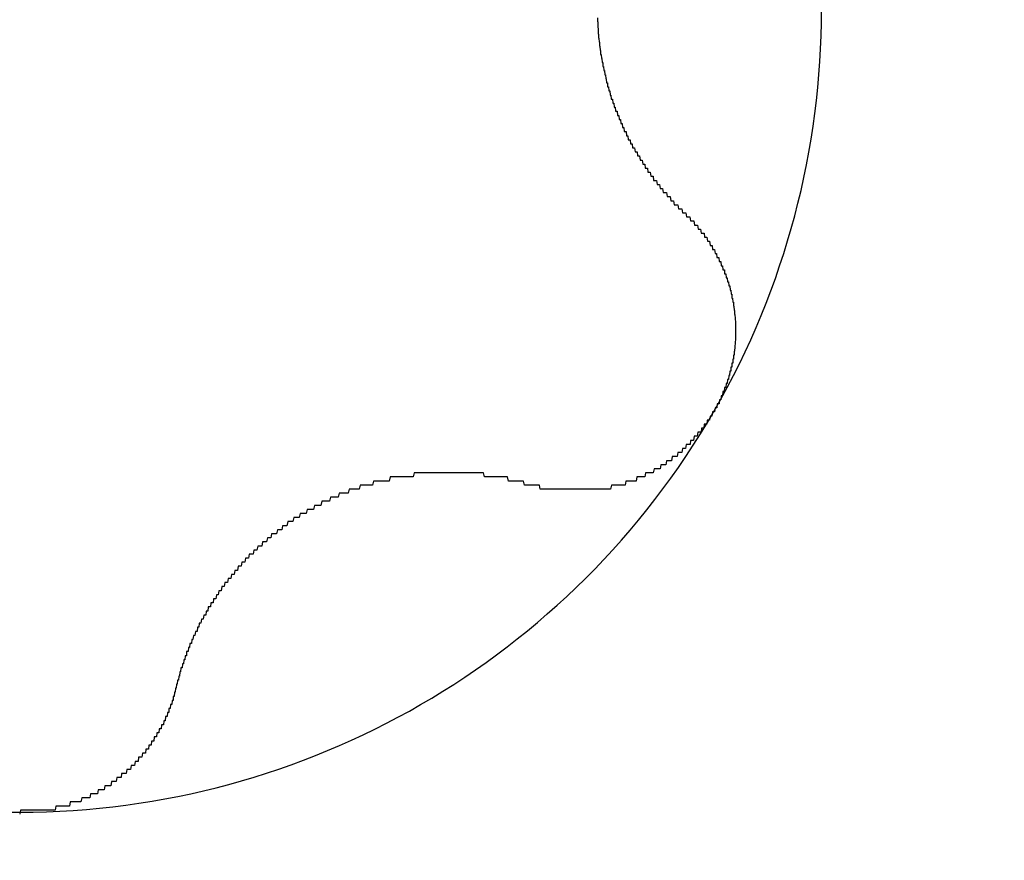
# Model space of a CAD drawing. Extents: x 1107 to 4046, y 937 to 3355.
# Tile 415 of 656: x 2148.48 to 2150.9, y 2733.62 to 2735.69. Entities that reach past the tile are written whole.
import ezdxf

# ---------------------------------------------------------------- set-up
doc = ezdxf.new("R2010")
doc.units = 0
doc.layers.add('KF_VIDA_L___C_REAR', color=7, linetype='CONTINUOUS')

# ---------------------------------------------------------------- blocks, each defined once
blk = doc.blocks.new('KF_VIDA_L___C_REAR')
at = {"layer": 'KF_VIDA_L___C_REAR'}
for points in [[(-37.0769, 1046.48, 0), (-37.0768, 1046.47, 0), (-37.0767, 1046.47, 0), (-37.0766, 1046.47, 0), (-37.0765, 1046.47, 0), (-37.0763, 1046.46, 0), (-37.0762, 1046.46, 0), (-37.076, 1046.46, 0), (-37.0759, 1046.46, 0), (-37.0757, 1046.45, 0), (-37.0755, 1046.45, 0), (-37.0753, 1046.45, 0), (-37.0751, 1046.44, 0), (-37.0749, 1046.44, 0), (-37.0746, 1046.44, 0), (-37.0744, 1046.44, 0), (-37.0741, 1046.43, 0), (-37.0739, 1046.43, 0), (-37.0736, 1046.43, 0), (-37.0733, 1046.43, 0), (-37.0731, 1046.42, 0), (-37.0728, 1046.42, 0), (-37.0724, 1046.42, 0), (-37.0721, 1046.42, 0), (-37.0718, 1046.41, 0), (-37.0715, 1046.41, 0), (-37.0711, 1046.41, 0), (-37.0708, 1046.41, 0), (-37.0704, 1046.4, 0), (-37.07, 1046.4, 0), (-37.0696, 1046.4, 0), (-37.0692, 1046.39, 0), (-37.0688, 1046.39, 0), (-37.0684, 1046.39, 0), (-37.068, 1046.39, 0), (-37.0675, 1046.38, 0), (-37.0671, 1046.38, 0), (-37.0666, 1046.38, 0), (-37.0662, 1046.38, 0), (-37.0657, 1046.37, 0), (-37.0652, 1046.37, 0), (-37.0647, 1046.37, 0), (-37.0642, 1046.37, 0), (-37.0637, 1046.36, 0), (-37.0632, 1046.36, 0), (-37.0626, 1046.36, 0), (-37.0621, 1046.36, 0), (-37.0615, 1046.35, 0), (-37.061, 1046.35, 0), (-37.0604, 1046.35, 0), (-37.0598, 1046.35, 0), (-37.0592, 1046.34, 0), (-37.0586, 1046.34, 0), (-37.058, 1046.34, 0), (-37.0574, 1046.34, 0), (-37.0568, 1046.33, 0), (-37.0561, 1046.33, 0), (-37.0555, 1046.33, 0), (-37.0548, 1046.32, 0), (-37.0541, 1046.32, 0), (-37.0534, 1046.32, 0), (-37.0527, 1046.32, 0), (-37.052, 1046.31, 0), (-37.0513, 1046.31, 0), (-37.0506, 1046.31, 0), (-37.0499, 1046.31, 0), (-37.0491, 1046.3, 0), (-37.0484, 1046.3, 0), (-37.0476, 1046.3, 0), (-37.0469, 1046.3, 0), (-37.0461, 1046.29, 0), (-37.0453, 1046.29, 0), (-37.0445, 1046.29, 0), (-37.0437, 1046.29, 0), (-37.0429, 1046.28, 0), (-37.042, 1046.28, 0), (-37.0412, 1046.28, 0), (-37.0404, 1046.28, 0), (-37.0395, 1046.27, 0), (-37.0386, 1046.27, 0), (-37.0378, 1046.27, 0), (-37.0369, 1046.27, 0), (-37.036, 1046.26, 0), (-37.0351, 1046.26, 0), (-37.0342, 1046.26, 0), (-37.0333, 1046.26, 0), (-37.0323, 1046.25, 0), (-37.0314, 1046.25, 0), (-37.0305, 1046.25, 0), (-37.0295, 1046.25, 0), (-37.0286, 1046.25, 0), (-37.0276, 1046.24, 0), (-37.0266, 1046.24, 0), (-37.0256, 1046.24, 0), (-37.0247, 1046.24, 0), (-37.0237, 1046.23, 0), (-37.0227, 1046.23, 0), (-37.0216, 1046.23, 0), (-37.0206, 1046.23, 0), (-37.0196, 1046.22, 0), (-37.0186, 1046.22, 0), (-37.0175, 1046.22, 0), (-37.0165, 1046.22, 0), (-37.0154, 1046.21, 0), (-37.0144, 1046.21, 0), (-37.0133, 1046.21, 0), (-37.0122, 1046.21, 0), (-37.0111, 1046.2, 0), (-37.01, 1046.2, 0), (-37.0089, 1046.2, 0), (-37.0078, 1046.2, 0), (-37.0067, 1046.2, 0), (-37.0056, 1046.19, 0), (-37.0045, 1046.19, 0), (-37.0034, 1046.19, 0), (-37.0022, 1046.19, 0), (-37.0011, 1046.18, 0), (-36.9999, 1046.18, 0), (-36.9988, 1046.18, 0), (-36.9976, 1046.18, 0), (-36.9965, 1046.18, 0), (-36.9953, 1046.17, 0), (-36.9941, 1046.17, 0), (-36.9929, 1046.17, 0), (-36.9918, 1046.17, 0), (-36.9906, 1046.16, 0), (-36.9894, 1046.16, 0), (-36.9882, 1046.16, 0), (-36.987, 1046.16, 0), (-36.9857, 1046.16, 0), (-36.9845, 1046.15, 0), (-36.9833, 1046.15, 0), (-36.9821, 1046.15, 0), (-36.9808, 1046.15, 0), (-36.9796, 1046.15, 0), (-36.9784, 1046.14, 0), (-36.9771, 1046.14, 0), (-36.9759, 1046.14, 0), (-36.9746, 1046.14, 0), (-36.9734, 1046.14, 0), (-36.9721, 1046.13, 0), (-36.9708, 1046.13, 0), (-36.9696, 1046.13, 0), (-36.9683, 1046.13, 0), (-36.967, 1046.13, 0), (-36.9657, 1046.12, 0), (-36.9645, 1046.12, 0), (-36.9632, 1046.12, 0), (-36.9619, 1046.12, 0), (-36.9606, 1046.12, 0), (-36.9593, 1046.11, 0), (-36.958, 1046.11, 0), (-36.9566, 1046.11, 0), (-36.9553, 1046.11, 0), (-36.954, 1046.11, 0), (-36.9526, 1046.1, 0), (-36.9513, 1046.1, 0), (-36.9499, 1046.1, 0), (-36.9485, 1046.1, 0), (-36.9472, 1046.1, 0), (-36.9458, 1046.09, 0), (-36.9444, 1046.09, 0), (-36.943, 1046.09, 0), (-36.9416, 1046.09, 0), (-36.9402, 1046.09, 0), (-36.9388, 1046.08, 0), (-36.9373, 1046.08, 0), (-36.9359, 1046.08, 0), (-36.9345, 1046.08, 0), (-36.933, 1046.08, 0), (-36.9315, 1046.08, 0), (-36.9301, 1046.07, 0), (-36.9286, 1046.07, 0), (-36.9271, 1046.07, 0), (-36.9256, 1046.07, 0), (-36.9242, 1046.07, 0), (-36.9227, 1046.06, 0), (-36.9211, 1046.06, 0), (-36.9196, 1046.06, 0), (-36.9181, 1046.06, 0), (-36.9166, 1046.06, 0), (-36.915, 1046.05, 0), (-36.9135, 1046.05, 0), (-36.9119, 1046.05, 0), (-36.9104, 1046.05, 0), (-36.9088, 1046.05, 0), (-36.9072, 1046.05, 0), (-36.9057, 1046.04, 0), (-36.9041, 1046.04, 0), (-36.9025, 1046.04, 0), (-36.9009, 1046.04, 0), (-36.8993, 1046.04, 0), (-36.8977, 1046.04, 0), (-36.8961, 1046.03, 0), (-36.8944, 1046.03, 0), (-36.8928, 1046.03, 0), (-36.8912, 1046.03, 0), (-36.8895, 1046.03, 0), (-36.8879, 1046.02, 0), (-36.8862, 1046.02, 0), (-36.8845, 1046.02, 0), (-36.8829, 1046.02, 0), (-36.8812, 1046.02, 0), (-36.8795, 1046.02, 0), (-36.8778, 1046.01, 0), (-36.8761, 1046.01, 0), (-36.8744, 1046.01, 0), (-36.8727, 1046.01, 0), (-36.871, 1046.01, 0), (-36.8693, 1046.01, 0), (-36.8675, 1046, 0), (-36.8658, 1046, 0), (-36.8641, 1046, 0), (-36.8623, 1046, 0), (-36.8606, 1046, 0)], [(-36.8606, 1046, 0), (-36.8591, 1046, 0), (-36.8577, 1045.99, 0), (-36.8563, 1045.99, 0), (-36.8549, 1045.99, 0), (-36.8535, 1045.99, 0), (-36.8521, 1045.99, 0), (-36.8507, 1045.99, 0), (-36.8493, 1045.99, 0), (-36.8479, 1045.98, 0), (-36.8465, 1045.98, 0), (-36.8452, 1045.98, 0), (-36.8438, 1045.98, 0), (-36.8424, 1045.98, 0), (-36.8411, 1045.98, 0), (-36.8398, 1045.98, 0), (-36.8384, 1045.97, 0), (-36.8371, 1045.97, 0), (-36.8358, 1045.97, 0), (-36.8345, 1045.97, 0), (-36.8332, 1045.97, 0), (-36.8319, 1045.97, 0), (-36.8306, 1045.97, 0), (-36.8293, 1045.96, 0), (-36.828, 1045.96, 0), (-36.8268, 1045.96, 0), (-36.8255, 1045.96, 0), (-36.8243, 1045.96, 0), (-36.823, 1045.96, 0), (-36.8218, 1045.95, 0), (-36.8205, 1045.95, 0), (-36.8193, 1045.95, 0), (-36.8181, 1045.95, 0), (-36.8169, 1045.95, 0), (-36.8157, 1045.95, 0), (-36.8145, 1045.95, 0), (-36.8133, 1045.94, 0), (-36.8122, 1045.94, 0), (-36.811, 1045.94, 0), (-36.8098, 1045.94, 0), (-36.8087, 1045.94, 0), (-36.8076, 1045.94, 0), (-36.8064, 1045.93, 0), (-36.8053, 1045.93, 0), (-36.8042, 1045.93, 0), (-36.8031, 1045.93, 0), (-36.802, 1045.93, 0), (-36.8009, 1045.93, 0), (-36.7998, 1045.92, 0), (-36.7987, 1045.92, 0), (-36.7977, 1045.92, 0), (-36.7966, 1045.92, 0), (-36.7956, 1045.92, 0), (-36.7945, 1045.92, 0), (-36.7935, 1045.91, 0), (-36.7925, 1045.91, 0), (-36.7914, 1045.91, 0), (-36.7904, 1045.91, 0), (-36.7894, 1045.91, 0), (-36.7885, 1045.91, 0), (-36.7875, 1045.9, 0), (-36.7865, 1045.9, 0), (-36.7855, 1045.9, 0), (-36.7846, 1045.9, 0), (-36.7836, 1045.9, 0), (-36.7827, 1045.89, 0), (-36.7818, 1045.89, 0), (-36.7809, 1045.89, 0), (-36.78, 1045.89, 0), (-36.7791, 1045.89, 0), (-36.7782, 1045.89, 0), (-36.7773, 1045.88, 0), (-36.7764, 1045.88, 0), (-36.7756, 1045.88, 0), (-36.7747, 1045.88, 0), (-36.7739, 1045.88, 0), (-36.773, 1045.88, 0), (-36.7722, 1045.87, 0), (-36.7714, 1045.87, 0), (-36.7706, 1045.87, 0), (-36.7698, 1045.87, 0), (-36.769, 1045.87, 0), (-36.7682, 1045.86, 0), (-36.7675, 1045.86, 0), (-36.7667, 1045.86, 0), (-36.766, 1045.86, 0), (-36.7652, 1045.86, 0), (-36.7645, 1045.86, 0), (-36.7638, 1045.85, 0), (-36.7631, 1045.85, 0), (-36.7624, 1045.85, 0), (-36.7617, 1045.85, 0), (-36.761, 1045.85, 0), (-36.7603, 1045.84, 0), (-36.7596, 1045.84, 0), (-36.759, 1045.84, 0), (-36.7583, 1045.84, 0), (-36.7577, 1045.84, 0), (-36.757, 1045.83, 0), (-36.7564, 1045.83, 0), (-36.7558, 1045.83, 0), (-36.7552, 1045.83, 0), (-36.7546, 1045.83, 0), (-36.754, 1045.83, 0), (-36.7534, 1045.82, 0), (-36.7528, 1045.82, 0), (-36.7522, 1045.82, 0), (-36.7517, 1045.82, 0), (-36.7511, 1045.82, 0), (-36.7506, 1045.81, 0), (-36.7501, 1045.81, 0), (-36.7496, 1045.81, 0), (-36.7491, 1045.81, 0), (-36.7486, 1045.81, 0), (-36.7481, 1045.8, 0), (-36.7476, 1045.8, 0), (-36.7471, 1045.8, 0), (-36.7467, 1045.8, 0), (-36.7462, 1045.8, 0), (-36.7458, 1045.79, 0), (-36.7453, 1045.79, 0), (-36.7449, 1045.79, 0), (-36.7445, 1045.79, 0), (-36.7441, 1045.79, 0), (-36.7437, 1045.78, 0), (-36.7433, 1045.78, 0), (-36.7429, 1045.78, 0), (-36.7426, 1045.78, 0), (-36.7422, 1045.78, 0), (-36.7419, 1045.77, 0), (-36.7416, 1045.77, 0), (-36.7412, 1045.77, 0), (-36.7409, 1045.77, 0), (-36.7406, 1045.76, 0), (-36.7403, 1045.76, 0), (-36.7401, 1045.76, 0), (-36.7398, 1045.76, 0), (-36.7395, 1045.76, 0), (-36.7393, 1045.75, 0), (-36.7391, 1045.75, 0), (-36.7388, 1045.75, 0), (-36.7386, 1045.75, 0), (-36.7384, 1045.75, 0), (-36.7382, 1045.74, 0), (-36.7381, 1045.74, 0), (-36.7379, 1045.74, 0), (-36.7377, 1045.74, 0), (-36.7376, 1045.74, 0), (-36.7374, 1045.73, 0), (-36.7373, 1045.73, 0), (-36.7372, 1045.73, 0), (-36.7371, 1045.73, 0), (-36.737, 1045.72, 0), (-36.7369, 1045.72, 0), (-36.7369, 1045.72, 0), (-36.7368, 1045.72, 0), (-36.7368, 1045.72, 0), (-36.7367, 1045.71, 0), (-36.7367, 1045.71, 0), (-36.7367, 1045.71, 0), (-36.7367, 1045.71, 0), (-36.7367, 1045.71, 0), (-36.7368, 1045.7, 0), (-36.7368, 1045.7, 0), (-36.7368, 1045.7, 0), (-36.7369, 1045.7, 0), (-36.737, 1045.69, 0), (-36.7371, 1045.69, 0), (-36.7372, 1045.69, 0), (-36.7373, 1045.69, 0), (-36.7374, 1045.69, 0), (-36.7375, 1045.68, 0), (-36.7377, 1045.68, 0), (-36.7379, 1045.68, 0), (-36.738, 1045.68, 0), (-36.7382, 1045.68, 0), (-36.7384, 1045.67, 0), (-36.7386, 1045.67, 0), (-36.7388, 1045.67, 0), (-36.7391, 1045.67, 0), (-36.7393, 1045.66, 0), (-36.7396, 1045.66, 0), (-36.7399, 1045.66, 0), (-36.7401, 1045.66, 0), (-36.7404, 1045.66, 0), (-36.7407, 1045.65, 0), (-36.7411, 1045.65, 0), (-36.7414, 1045.65, 0), (-36.7417, 1045.65, 0), (-36.7421, 1045.65, 0), (-36.7424, 1045.64, 0), (-36.7428, 1045.64, 0), (-36.7432, 1045.64, 0), (-36.7436, 1045.64, 0), (-36.744, 1045.63, 0), (-36.7444, 1045.63, 0), (-36.7449, 1045.63, 0), (-36.7453, 1045.63, 0), (-36.7458, 1045.63, 0), (-36.7463, 1045.62, 0), (-36.7467, 1045.62, 0), (-36.7472, 1045.62, 0), (-36.7477, 1045.62, 0), (-36.7482, 1045.62, 0), (-36.7488, 1045.61, 0), (-36.7493, 1045.61, 0), (-36.7499, 1045.61, 0), (-36.7504, 1045.61, 0), (-36.751, 1045.61, 0), (-36.7516, 1045.6, 0), (-36.7522, 1045.6, 0), (-36.7528, 1045.6, 0), (-36.7534, 1045.6, 0), (-36.754, 1045.59, 0), (-36.7546, 1045.59, 0), (-36.7553, 1045.59, 0), (-36.7559, 1045.59, 0), (-36.7566, 1045.59, 0), (-36.7573, 1045.58, 0), (-36.758, 1045.58, 0), (-36.7587, 1045.58, 0), (-36.7594, 1045.58, 0), (-36.7601, 1045.58, 0), (-36.7608, 1045.57, 0), (-36.7616, 1045.57, 0), (-36.7623, 1045.57, 0), (-36.7631, 1045.57, 0), (-36.7639, 1045.57, 0), (-36.7647, 1045.56, 0), (-36.7654, 1045.56, 0), (-36.7663, 1045.56, 0), (-36.7671, 1045.56, 0), (-36.7679, 1045.56, 0), (-36.7687, 1045.55, 0), (-36.7696, 1045.55, 0), (-36.7704, 1045.55, 0), (-36.7713, 1045.55, 0), (-36.7722, 1045.55, 0), (-36.7731, 1045.54, 0), (-36.774, 1045.54, 0), (-36.7749, 1045.54, 0), (-36.7758, 1045.54, 0), (-36.7767, 1045.54, 0), (-36.7776, 1045.53, 0), (-36.7786, 1045.53, 0), (-36.7795, 1045.53, 0), (-36.7805, 1045.53, 0), (-36.7815, 1045.53, 0), (-36.7825, 1045.53, 0), (-36.7834, 1045.52, 0), (-36.7844, 1045.52, 0), (-36.7855, 1045.52, 0), (-36.7865, 1045.52, 0), (-36.7875, 1045.52, 0), (-36.7886, 1045.51, 0), (-36.7896, 1045.51, 0)], [(-36.7896, 1045.51, 0), (-36.7907, 1045.51, 0), (-36.7917, 1045.51, 0), (-36.7928, 1045.51, 0), (-36.7939, 1045.51, 0), (-36.795, 1045.5, 0), (-36.7961, 1045.5, 0), (-36.7973, 1045.5, 0), (-36.7984, 1045.5, 0), (-36.7995, 1045.5, 0), (-36.8007, 1045.49, 0), (-36.8019, 1045.49, 0), (-36.803, 1045.49, 0), (-36.8042, 1045.49, 0), (-36.8054, 1045.49, 0), (-36.8067, 1045.49, 0), (-36.8079, 1045.48, 0), (-36.8091, 1045.48, 0), (-36.8103, 1045.48, 0), (-36.8116, 1045.48, 0), (-36.8129, 1045.48, 0), (-36.8141, 1045.48, 0), (-36.8154, 1045.47, 0), (-36.8167, 1045.47, 0), (-36.818, 1045.47, 0), (-36.8193, 1045.47, 0), (-36.8207, 1045.47, 0), (-36.822, 1045.46, 0), (-36.8233, 1045.46, 0), (-36.8247, 1045.46, 0), (-36.826, 1045.46, 0), (-36.8274, 1045.46, 0), (-36.8288, 1045.46, 0), (-36.8302, 1045.46, 0), (-36.8316, 1045.45, 0), (-36.833, 1045.45, 0), (-36.8344, 1045.45, 0), (-36.8358, 1045.45, 0), (-36.8373, 1045.45, 0), (-36.8387, 1045.45, 0), (-36.8402, 1045.44, 0), (-36.8416, 1045.44, 0), (-36.8431, 1045.44, 0), (-36.8446, 1045.44, 0), (-36.8461, 1045.44, 0), (-36.8476, 1045.44, 0), (-36.8491, 1045.43, 0), (-36.8506, 1045.43, 0), (-36.8521, 1045.43, 0), (-36.8536, 1045.43, 0), (-36.8552, 1045.43, 0), (-36.8567, 1045.43, 0), (-36.8583, 1045.43, 0), (-36.8598, 1045.42, 0), (-36.8614, 1045.42, 0), (-36.863, 1045.42, 0), (-36.8646, 1045.42, 0), (-36.8662, 1045.42, 0), (-36.8678, 1045.42, 0), (-36.8694, 1045.41, 0), (-36.871, 1045.41, 0), (-36.8726, 1045.41, 0), (-36.8743, 1045.41, 0), (-36.8759, 1045.41, 0), (-36.8776, 1045.41, 0), (-36.8792, 1045.41, 0), (-36.8809, 1045.4, 0), (-36.8825, 1045.4, 0), (-36.8842, 1045.4, 0), (-36.8859, 1045.4, 0), (-36.8876, 1045.4, 0), (-36.8893, 1045.4, 0), (-36.891, 1045.4, 0), (-36.8927, 1045.4, 0), (-36.8944, 1045.39, 0), (-36.8962, 1045.39, 0), (-36.8979, 1045.39, 0), (-36.8996, 1045.39, 0), (-36.9014, 1045.39, 0), (-36.9032, 1045.39, 0), (-36.9049, 1045.39, 0), (-36.9067, 1045.39, 0), (-36.9085, 1045.38, 0), (-36.9102, 1045.38, 0), (-36.912, 1045.38, 0), (-36.9138, 1045.38, 0), (-36.9156, 1045.38, 0), (-36.9174, 1045.38, 0), (-36.9192, 1045.38, 0), (-36.921, 1045.38, 0), (-36.9229, 1045.37, 0), (-36.9247, 1045.37, 0), (-36.9265, 1045.37, 0), (-36.9284, 1045.37, 0), (-36.9302, 1045.37, 0), (-36.932, 1045.37, 0), (-36.9339, 1045.37, 0), (-36.9358, 1045.37, 0), (-36.9376, 1045.37, 0), (-36.9395, 1045.36, 0), (-36.9414, 1045.36, 0), (-36.9432, 1045.36, 0), (-36.9451, 1045.36, 0), (-36.947, 1045.36, 0), (-36.9489, 1045.36, 0), (-36.9508, 1045.36, 0), (-36.9527, 1045.36, 0), (-36.9546, 1045.36, 0), (-36.9565, 1045.36, 0), (-36.9584, 1045.36, 0), (-36.9603, 1045.35, 0), (-36.9623, 1045.35, 0), (-36.9642, 1045.35, 0), (-36.9661, 1045.35, 0), (-36.968, 1045.35, 0), (-36.97, 1045.35, 0), (-36.9719, 1045.35, 0), (-36.9738, 1045.35, 0), (-36.9758, 1045.35, 0), (-36.9777, 1045.35, 0), (-36.9797, 1045.35, 0), (-36.9816, 1045.34, 0), (-36.9836, 1045.34, 0), (-36.9855, 1045.34, 0), (-36.9875, 1045.34, 0), (-36.9894, 1045.34, 0), (-36.9914, 1045.34, 0), (-36.9933, 1045.34, 0), (-36.9953, 1045.34, 0), (-36.9973, 1045.34, 0), (-36.9992, 1045.34, 0), (-37.0012, 1045.34, 0), (-37.0032, 1045.34, 0), (-37.0052, 1045.34, 0), (-37.0071, 1045.34, 0), (-37.0091, 1045.33, 0), (-37.0111, 1045.33, 0), (-37.013, 1045.33, 0), (-37.015, 1045.33, 0), (-37.017, 1045.33, 0), (-37.019, 1045.33, 0), (-37.021, 1045.33, 0), (-37.0229, 1045.33, 0), (-37.0249, 1045.33, 0), (-37.0269, 1045.33, 0), (-37.0289, 1045.33, 0), (-37.0308, 1045.33, 0), (-37.0328, 1045.33, 0), (-37.0348, 1045.33, 0), (-37.0368, 1045.33, 0), (-37.0388, 1045.33, 0), (-37.0407, 1045.33, 0), (-37.0427, 1045.33, 0), (-37.0447, 1045.32, 0), (-37.0467, 1045.32, 0), (-37.0486, 1045.32, 0), (-37.0506, 1045.32, 0), (-37.0526, 1045.32, 0), (-37.0546, 1045.32, 0), (-37.0565, 1045.32, 0), (-37.0585, 1045.32, 0), (-37.0605, 1045.32, 0), (-37.0624, 1045.32, 0), (-37.0644, 1045.32, 0), (-37.0663, 1045.32, 0), (-37.0683, 1045.32, 0), (-37.0703, 1045.32, 0), (-37.0722, 1045.32, 0), (-37.0742, 1045.32, 0), (-37.0761, 1045.32, 0), (-37.0781, 1045.32, 0), (-37.08, 1045.32, 0), (-37.082, 1045.32, 0), (-37.0839, 1045.32, 0), (-37.0859, 1045.32, 0), (-37.0878, 1045.32, 0), (-37.0898, 1045.32, 0), (-37.0917, 1045.32, 0), (-37.0937, 1045.32, 0), (-37.0957, 1045.32, 0), (-37.0976, 1045.32, 0), (-37.0996, 1045.32, 0), (-37.1016, 1045.32, 0), (-37.1035, 1045.32, 0), (-37.1055, 1045.32, 0), (-37.1075, 1045.32, 0), (-37.1095, 1045.32, 0), (-37.1114, 1045.32, 0), (-37.1134, 1045.32, 0), (-37.1154, 1045.32, 0), (-37.1174, 1045.32, 0), (-37.1194, 1045.32, 0), (-37.1213, 1045.32, 0), (-37.1233, 1045.32, 0), (-37.1253, 1045.32, 0), (-37.1273, 1045.32, 0), (-37.1293, 1045.32, 0), (-37.1313, 1045.32, 0), (-37.1332, 1045.32, 0), (-37.1352, 1045.32, 0), (-37.1372, 1045.32, 0), (-37.1392, 1045.32, 0), (-37.1412, 1045.32, 0), (-37.1432, 1045.32, 0), (-37.1452, 1045.32, 0), (-37.1471, 1045.32, 0), (-37.1491, 1045.32, 0), (-37.1511, 1045.32, 0), (-37.1531, 1045.32, 0), (-37.1551, 1045.32, 0), (-37.1571, 1045.32, 0), (-37.1591, 1045.32, 0), (-37.161, 1045.32, 0), (-37.163, 1045.32, 0), (-37.165, 1045.32, 0), (-37.167, 1045.32, 0), (-37.169, 1045.32, 0), (-37.171, 1045.32, 0), (-37.1729, 1045.32, 0), (-37.1749, 1045.32, 0), (-37.1769, 1045.32, 0), (-37.1789, 1045.32, 0), (-37.1808, 1045.32, 0), (-37.1828, 1045.32, 0), (-37.1848, 1045.32, 0), (-37.1868, 1045.32, 0), (-37.1887, 1045.32, 0), (-37.1907, 1045.32, 0), (-37.1927, 1045.32, 0), (-37.1946, 1045.32, 0), (-37.1966, 1045.32, 0), (-37.1986, 1045.32, 0), (-37.2005, 1045.32, 0), (-37.2025, 1045.32, 0), (-37.2044, 1045.32, 0), (-37.2064, 1045.32, 0), (-37.2083, 1045.32, 0), (-37.2103, 1045.32, 0), (-37.2122, 1045.32, 0), (-37.2142, 1045.32, 0), (-37.2161, 1045.32, 0), (-37.2181, 1045.32, 0), (-37.22, 1045.33, 0), (-37.2219, 1045.33, 0), (-37.2239, 1045.33, 0), (-37.2258, 1045.33, 0), (-37.2277, 1045.33, 0), (-37.2296, 1045.33, 0), (-37.2316, 1045.33, 0), (-37.2335, 1045.33, 0), (-37.2354, 1045.33, 0), (-37.2373, 1045.33, 0), (-37.2392, 1045.33, 0), (-37.2411, 1045.33, 0), (-37.243, 1045.33, 0), (-37.2449, 1045.33, 0)], [(-37.2449, 1045.33, 0), (-37.2472, 1045.33, 0), (-37.2495, 1045.33, 0), (-37.2519, 1045.33, 0), (-37.2542, 1045.33, 0), (-37.2565, 1045.33, 0), (-37.2588, 1045.34, 0), (-37.2611, 1045.34, 0), (-37.2635, 1045.34, 0), (-37.2658, 1045.34, 0), (-37.2681, 1045.34, 0), (-37.2705, 1045.34, 0), (-37.2728, 1045.34, 0), (-37.2751, 1045.34, 0), (-37.2775, 1045.34, 0), (-37.2798, 1045.34, 0), (-37.2822, 1045.34, 0), (-37.2845, 1045.34, 0), (-37.2868, 1045.34, 0), (-37.2892, 1045.34, 0), (-37.2915, 1045.34, 0), (-37.2939, 1045.34, 0), (-37.2962, 1045.34, 0), (-37.2986, 1045.35, 0), (-37.3009, 1045.35, 0), (-37.3033, 1045.35, 0), (-37.3056, 1045.35, 0), (-37.308, 1045.35, 0), (-37.3103, 1045.35, 0), (-37.3127, 1045.35, 0), (-37.315, 1045.35, 0), (-37.3174, 1045.35, 0), (-37.3198, 1045.35, 0), (-37.3221, 1045.35, 0), (-37.3245, 1045.35, 0), (-37.3268, 1045.35, 0), (-37.3292, 1045.35, 0), (-37.3315, 1045.35, 0), (-37.3339, 1045.35, 0), (-37.3362, 1045.35, 0), (-37.3386, 1045.35, 0), (-37.341, 1045.35, 0), (-37.3433, 1045.35, 0), (-37.3457, 1045.35, 0), (-37.348, 1045.35, 0), (-37.3504, 1045.35, 0), (-37.3527, 1045.35, 0), (-37.3551, 1045.35, 0), (-37.3574, 1045.36, 0), (-37.3598, 1045.36, 0), (-37.3621, 1045.36, 0), (-37.3645, 1045.36, 0), (-37.3668, 1045.36, 0), (-37.3692, 1045.36, 0), (-37.3715, 1045.36, 0), (-37.3739, 1045.36, 0), (-37.3762, 1045.36, 0), (-37.3786, 1045.36, 0), (-37.3809, 1045.36, 0), (-37.3833, 1045.36, 0), (-37.3856, 1045.36, 0), (-37.3879, 1045.36, 0), (-37.3903, 1045.36, 0), (-37.3926, 1045.36, 0), (-37.395, 1045.36, 0), (-37.3973, 1045.36, 0), (-37.3996, 1045.36, 0), (-37.402, 1045.36, 0), (-37.4043, 1045.36, 0), (-37.4067, 1045.36, 0), (-37.409, 1045.36, 0), (-37.4114, 1045.36, 0), (-37.4137, 1045.36, 0), (-37.4161, 1045.36, 0), (-37.4185, 1045.36, 0), (-37.4209, 1045.36, 0), (-37.4233, 1045.36, 0), (-37.4257, 1045.36, 0), (-37.4281, 1045.36, 0), (-37.4305, 1045.36, 0), (-37.4329, 1045.36, 0), (-37.4354, 1045.36, 0), (-37.4378, 1045.36, 0), (-37.4402, 1045.36, 0), (-37.4427, 1045.36, 0), (-37.4451, 1045.36, 0), (-37.4476, 1045.36, 0), (-37.45, 1045.36, 0), (-37.4525, 1045.36, 0), (-37.4549, 1045.36, 0), (-37.4574, 1045.36, 0), (-37.4599, 1045.36, 0), (-37.4624, 1045.36, 0), (-37.4648, 1045.36, 0), (-37.4673, 1045.36, 0), (-37.4698, 1045.36, 0), (-37.4723, 1045.36, 0), (-37.4748, 1045.36, 0), (-37.4773, 1045.36, 0), (-37.4798, 1045.36, 0), (-37.4823, 1045.36, 0), (-37.4849, 1045.36, 0), (-37.4874, 1045.36, 0), (-37.4899, 1045.36, 0), (-37.4924, 1045.36, 0), (-37.495, 1045.36, 0), (-37.4975, 1045.36, 0), (-37.5, 1045.36, 0), (-37.5026, 1045.36, 0), (-37.5051, 1045.36, 0), (-37.5076, 1045.36, 0), (-37.5102, 1045.36, 0), (-37.5127, 1045.36, 0), (-37.5153, 1045.36, 0), (-37.5178, 1045.36, 0), (-37.5204, 1045.36, 0), (-37.5229, 1045.36, 0), (-37.5255, 1045.36, 0), (-37.5281, 1045.36, 0), (-37.5306, 1045.35, 0), (-37.5332, 1045.35, 0), (-37.5357, 1045.35, 0), (-37.5383, 1045.35, 0), (-37.5409, 1045.35, 0), (-37.5435, 1045.35, 0), (-37.546, 1045.35, 0), (-37.5486, 1045.35, 0), (-37.5512, 1045.35, 0), (-37.5537, 1045.35, 0), (-37.5563, 1045.35, 0), (-37.5589, 1045.35, 0), (-37.5615, 1045.35, 0), (-37.564, 1045.35, 0), (-37.5666, 1045.35, 0), (-37.5692, 1045.35, 0), (-37.5718, 1045.35, 0), (-37.5743, 1045.35, 0), (-37.5769, 1045.35, 0), (-37.5795, 1045.35, 0), (-37.5821, 1045.35, 0), (-37.5846, 1045.35, 0), (-37.5872, 1045.35, 0), (-37.5898, 1045.34, 0), (-37.5924, 1045.34, 0), (-37.5949, 1045.34, 0), (-37.5975, 1045.34, 0), (-37.6001, 1045.34, 0), (-37.6026, 1045.34, 0), (-37.6052, 1045.34, 0), (-37.6078, 1045.34, 0), (-37.6104, 1045.34, 0), (-37.6129, 1045.34, 0), (-37.6155, 1045.34, 0), (-37.618, 1045.34, 0), (-37.6206, 1045.34, 0), (-37.6232, 1045.34, 0), (-37.6257, 1045.34, 0), (-37.6283, 1045.34, 0), (-37.6308, 1045.33, 0), (-37.6334, 1045.33, 0), (-37.6359, 1045.33, 0), (-37.6385, 1045.33, 0), (-37.641, 1045.33, 0), (-37.6436, 1045.33, 0), (-37.6461, 1045.33, 0), (-37.6486, 1045.33, 0), (-37.6512, 1045.33, 0), (-37.6537, 1045.33, 0), (-37.6562, 1045.33, 0), (-37.6587, 1045.33, 0), (-37.6613, 1045.33, 0), (-37.6638, 1045.32, 0), (-37.6663, 1045.32, 0), (-37.6688, 1045.32, 0), (-37.6713, 1045.32, 0), (-37.6738, 1045.32, 0), (-37.6763, 1045.32, 0), (-37.6788, 1045.32, 0), (-37.6813, 1045.32, 0), (-37.6838, 1045.32, 0), (-37.6863, 1045.32, 0), (-37.6887, 1045.32, 0), (-37.6912, 1045.31, 0), (-37.6937, 1045.31, 0), (-37.6961, 1045.31, 0), (-37.6986, 1045.31, 0), (-37.701, 1045.31, 0), (-37.7035, 1045.31, 0), (-37.7059, 1045.31, 0), (-37.7084, 1045.31, 0), (-37.7108, 1045.31, 0), (-37.7132, 1045.31, 0), (-37.7157, 1045.3, 0), (-37.7181, 1045.3, 0), (-37.7205, 1045.3, 0), (-37.7229, 1045.3, 0), (-37.7253, 1045.3, 0), (-37.7277, 1045.3, 0), (-37.7301, 1045.3, 0), (-37.7325, 1045.3, 0), (-37.7348, 1045.3, 0), (-37.7372, 1045.29, 0), (-37.7396, 1045.29, 0), (-37.7419, 1045.29, 0), (-37.7443, 1045.29, 0), (-37.7466, 1045.29, 0), (-37.749, 1045.29, 0), (-37.7513, 1045.29, 0), (-37.7536, 1045.29, 0), (-37.7559, 1045.29, 0), (-37.7583, 1045.28, 0), (-37.7606, 1045.28, 0), (-37.7629, 1045.28, 0), (-37.7651, 1045.28, 0), (-37.7674, 1045.28, 0), (-37.7697, 1045.28, 0), (-37.772, 1045.28, 0), (-37.7742, 1045.28, 0), (-37.7765, 1045.27, 0), (-37.7787, 1045.27, 0), (-37.7809, 1045.27, 0), (-37.7832, 1045.27, 0), (-37.7854, 1045.27, 0), (-37.7876, 1045.27, 0), (-37.7898, 1045.27, 0), (-37.792, 1045.27, 0), (-37.7942, 1045.26, 0), (-37.7964, 1045.26, 0), (-37.7986, 1045.26, 0), (-37.8008, 1045.26, 0), (-37.803, 1045.26, 0), (-37.8051, 1045.26, 0), (-37.8073, 1045.26, 0), (-37.8095, 1045.26, 0), (-37.8117, 1045.25, 0), (-37.8139, 1045.25, 0), (-37.816, 1045.25, 0), (-37.8182, 1045.25, 0), (-37.8204, 1045.25, 0), (-37.8226, 1045.25, 0), (-37.8247, 1045.25, 0), (-37.8269, 1045.24, 0), (-37.829, 1045.24, 0), (-37.8312, 1045.24, 0), (-37.8334, 1045.24, 0), (-37.8355, 1045.24, 0), (-37.8376, 1045.24, 0), (-37.8398, 1045.24, 0), (-37.8419, 1045.23, 0), (-37.8441, 1045.23, 0), (-37.8462, 1045.23, 0), (-37.8483, 1045.23, 0), (-37.8504, 1045.23, 0), (-37.8526, 1045.23, 0), (-37.8547, 1045.22, 0), (-37.8568, 1045.22, 0), (-37.8589, 1045.22, 0), (-37.861, 1045.22, 0), (-37.8631, 1045.22, 0), (-37.8652, 1045.22, 0), (-37.8673, 1045.21, 0), (-37.8693, 1045.21, 0), (-37.8714, 1045.21, 0), (-37.8735, 1045.21, 0), (-37.8756, 1045.21, 0), (-37.8776, 1045.21, 0), (-37.8797, 1045.21, 0), (-37.8817, 1045.2, 0), (-37.8838, 1045.2, 0), (-37.8858, 1045.2, 0), (-37.8879, 1045.2, 0), (-37.8899, 1045.2, 0), (-37.8919, 1045.19, 0), (-37.8939, 1045.19, 0), (-37.8959, 1045.19, 0), (-37.8979, 1045.19, 0), (-37.8999, 1045.19, 0), (-37.9019, 1045.19, 0), (-37.9039, 1045.18, 0), (-37.9059, 1045.18, 0), (-37.9079, 1045.18, 0), (-37.9098, 1045.18, 0), (-37.9118, 1045.18, 0), (-37.9137, 1045.18, 0), (-37.9157, 1045.17, 0), (-37.9176, 1045.17, 0), (-37.9195, 1045.17, 0), (-37.9215, 1045.17, 0), (-37.9234, 1045.17, 0), (-37.9253, 1045.16, 0), (-37.9272, 1045.16, 0), (-37.9291, 1045.16, 0), (-37.931, 1045.16, 0), (-37.9328, 1045.16, 0), (-37.9347, 1045.16, 0), (-37.9366, 1045.15, 0), (-37.9384, 1045.15, 0), (-37.9403, 1045.15, 0), (-37.9421, 1045.15, 0), (-37.9439, 1045.15, 0), (-37.9457, 1045.14, 0), (-37.9476, 1045.14, 0), (-37.9494, 1045.14, 0), (-37.9511, 1045.14, 0), (-37.9529, 1045.14, 0), (-37.9547, 1045.13, 0), (-37.9565, 1045.13, 0), (-37.9582, 1045.13, 0), (-37.96, 1045.13, 0), (-37.9617, 1045.13, 0), (-37.9634, 1045.12, 0), (-37.9652, 1045.12, 0), (-37.9669, 1045.12, 0), (-37.9686, 1045.12, 0), (-37.9703, 1045.12, 0), (-37.972, 1045.11, 0), (-37.9736, 1045.11, 0), (-37.9753, 1045.11, 0), (-37.977, 1045.11, 0), (-37.9786, 1045.11, 0), (-37.9803, 1045.1, 0), (-37.9819, 1045.1, 0), (-37.9835, 1045.1, 0), (-37.9851, 1045.1, 0), (-37.9867, 1045.1, 0), (-37.9883, 1045.09, 0), (-37.9899, 1045.09, 0), (-37.9915, 1045.09, 0), (-37.993, 1045.09, 0), (-37.9946, 1045.09, 0), (-37.9961, 1045.08, 0), (-37.9977, 1045.08, 0), (-37.9992, 1045.08, 0), (-38.0007, 1045.08, 0), (-38.0022, 1045.08, 0), (-38.0037, 1045.07, 0), (-38.0052, 1045.07, 0), (-38.0067, 1045.07, 0), (-38.0082, 1045.07, 0), (-38.0097, 1045.07, 0), (-38.0111, 1045.06, 0), (-38.0126, 1045.06, 0), (-38.014, 1045.06, 0), (-38.0154, 1045.06, 0), (-38.0168, 1045.05, 0), (-38.0182, 1045.05, 0), (-38.0196, 1045.05, 0), (-38.021, 1045.05, 0), (-38.0224, 1045.05, 0), (-38.0238, 1045.04, 0), (-38.0251, 1045.04, 0), (-38.0265, 1045.04, 0), (-38.0278, 1045.04, 0), (-38.0291, 1045.04, 0), (-38.0304, 1045.03, 0), (-38.0318, 1045.03, 0), (-38.0331, 1045.03, 0), (-38.0343, 1045.03, 0), (-38.0356, 1045.03, 0), (-38.0369, 1045.02, 0), (-38.0381, 1045.02, 0), (-38.0394, 1045.02, 0), (-38.0406, 1045.02, 0), (-38.0419, 1045.01, 0), (-38.0431, 1045.01, 0), (-38.0443, 1045.01, 0), (-38.0455, 1045.01, 0), (-38.0467, 1045.01, 0), (-38.0479, 1045, 0), (-38.049, 1045, 0), (-38.0502, 1045, 0), (-38.0513, 1045, 0), (-38.0525, 1045, 0), (-38.0536, 1044.99, 0), (-38.0547, 1044.99, 0), (-38.0558, 1044.99, 0), (-38.0569, 1044.99, 0), (-38.058, 1044.99, 0), (-38.0591, 1044.98, 0), (-38.0601, 1044.98, 0), (-38.0612, 1044.98, 0), (-38.0622, 1044.98, 0), (-38.0633, 1044.97, 0), (-38.0643, 1044.97, 0), (-38.0653, 1044.97, 0), (-38.0663, 1044.97, 0), (-38.0674, 1044.97, 0), (-38.0684, 1044.96, 0), (-38.0694, 1044.96, 0), (-38.0703, 1044.96, 0), (-38.0713, 1044.96, 0), (-38.0723, 1044.96, 0), (-38.0733, 1044.95, 0), (-38.0742, 1044.95, 0), (-38.0752, 1044.95, 0), (-38.0762, 1044.95, 0), (-38.0771, 1044.94, 0), (-38.078, 1044.94, 0), (-38.079, 1044.94, 0), (-38.0799, 1044.94, 0), (-38.0808, 1044.94, 0), (-38.0817, 1044.93, 0), (-38.0826, 1044.93, 0), (-38.0835, 1044.93, 0), (-38.0844, 1044.93, 0), (-38.0853, 1044.92, 0), (-38.0862, 1044.92, 0), (-38.087, 1044.92, 0), (-38.0879, 1044.92, 0), (-38.0888, 1044.92, 0), (-38.0896, 1044.91, 0), (-38.0904, 1044.91, 0), (-38.0913, 1044.91, 0), (-38.0921, 1044.91, 0), (-38.0929, 1044.9, 0), (-38.0937, 1044.9, 0), (-38.0945, 1044.9, 0), (-38.0953, 1044.9, 0), (-38.0961, 1044.9, 0), (-38.0969, 1044.89, 0), (-38.0977, 1044.89, 0), (-38.0985, 1044.89, 0), (-38.0992, 1044.89, 0), (-38.1, 1044.88, 0), (-38.1007, 1044.88, 0), (-38.1014, 1044.88, 0), (-38.1022, 1044.88, 0), (-38.1029, 1044.88, 0), (-38.1036, 1044.87, 0), (-38.1043, 1044.87, 0), (-38.105, 1044.87, 0), (-38.1057, 1044.87, 0), (-38.1064, 1044.86, 0), (-38.1071, 1044.86, 0), (-38.1077, 1044.86, 0), (-38.1084, 1044.86, 0), (-38.109, 1044.85, 0), (-38.1097, 1044.85, 0), (-38.1103, 1044.85, 0), (-38.1109, 1044.85, 0), (-38.1116, 1044.85, 0), (-38.1122, 1044.84, 0), (-38.1128, 1044.84, 0), (-38.1134, 1044.84, 0), (-38.114, 1044.84, 0), (-38.1145, 1044.83, 0), (-38.1151, 1044.83, 0), (-38.1157, 1044.83, 0)], [(-38.1157, 1044.83, 0), (-38.1161, 1044.83, 0), (-38.1166, 1044.83, 0), (-38.1171, 1044.82, 0), (-38.1176, 1044.82, 0), (-38.1181, 1044.82, 0), (-38.1186, 1044.82, 0), (-38.1191, 1044.82, 0), (-38.1196, 1044.81, 0), (-38.1202, 1044.81, 0), (-38.1207, 1044.81, 0), (-38.1213, 1044.81, 0), (-38.1219, 1044.81, 0), (-38.1224, 1044.8, 0), (-38.123, 1044.8, 0), (-38.1236, 1044.8, 0), (-38.1242, 1044.8, 0), (-38.1249, 1044.8, 0), (-38.1255, 1044.79, 0), (-38.1261, 1044.79, 0), (-38.1268, 1044.79, 0), (-38.1274, 1044.79, 0), (-38.1281, 1044.79, 0), (-38.1288, 1044.79, 0), (-38.1295, 1044.78, 0), (-38.1302, 1044.78, 0), (-38.1309, 1044.78, 0), (-38.1316, 1044.78, 0), (-38.1323, 1044.78, 0), (-38.133, 1044.77, 0), (-38.1338, 1044.77, 0), (-38.1345, 1044.77, 0), (-38.1353, 1044.77, 0), (-38.1361, 1044.77, 0), (-38.1368, 1044.76, 0), (-38.1376, 1044.76, 0), (-38.1384, 1044.76, 0), (-38.1392, 1044.76, 0), (-38.1401, 1044.76, 0), (-38.1409, 1044.76, 0), (-38.1417, 1044.75, 0), (-38.1426, 1044.75, 0), (-38.1434, 1044.75, 0), (-38.1443, 1044.75, 0), (-38.1451, 1044.75, 0), (-38.146, 1044.74, 0), (-38.1469, 1044.74, 0), (-38.1478, 1044.74, 0), (-38.1487, 1044.74, 0), (-38.1496, 1044.74, 0), (-38.1505, 1044.74, 0), (-38.1515, 1044.73, 0), (-38.1524, 1044.73, 0), (-38.1533, 1044.73, 0), (-38.1543, 1044.73, 0), (-38.1553, 1044.73, 0), (-38.1562, 1044.73, 0), (-38.1572, 1044.72, 0), (-38.1582, 1044.72, 0), (-38.1592, 1044.72, 0), (-38.1602, 1044.72, 0), (-38.1612, 1044.72, 0), (-38.1622, 1044.72, 0), (-38.1633, 1044.71, 0), (-38.1643, 1044.71, 0), (-38.1653, 1044.71, 0), (-38.1664, 1044.71, 0), (-38.1675, 1044.71, 0), (-38.1685, 1044.71, 0), (-38.1696, 1044.7, 0), (-38.1707, 1044.7, 0), (-38.1718, 1044.7, 0), (-38.1729, 1044.7, 0), (-38.174, 1044.7, 0), (-38.1751, 1044.7, 0), (-38.1762, 1044.69, 0), (-38.1774, 1044.69, 0), (-38.1785, 1044.69, 0), (-38.1796, 1044.69, 0), (-38.1808, 1044.69, 0), (-38.182, 1044.69, 0), (-38.1831, 1044.68, 0), (-38.1843, 1044.68, 0), (-38.1855, 1044.68, 0), (-38.1867, 1044.68, 0), (-38.1879, 1044.68, 0), (-38.1891, 1044.68, 0), (-38.1903, 1044.67, 0), (-38.1916, 1044.67, 0), (-38.1928, 1044.67, 0), (-38.194, 1044.67, 0), (-38.1953, 1044.67, 0), (-38.1966, 1044.67, 0), (-38.1979, 1044.67, 0), (-38.1992, 1044.66, 0), (-38.2005, 1044.66, 0), (-38.2018, 1044.66, 0), (-38.2031, 1044.66, 0), (-38.2044, 1044.66, 0), (-38.2058, 1044.66, 0), (-38.2071, 1044.66, 0), (-38.2085, 1044.65, 0), (-38.2099, 1044.65, 0), (-38.2113, 1044.65, 0), (-38.2126, 1044.65, 0), (-38.2141, 1044.65, 0), (-38.2155, 1044.65, 0), (-38.2169, 1044.64, 0), (-38.2183, 1044.64, 0), (-38.2198, 1044.64, 0), (-38.2212, 1044.64, 0), (-38.2227, 1044.64, 0), (-38.2241, 1044.64, 0), (-38.2256, 1044.64, 0), (-38.2271, 1044.63, 0), (-38.2286, 1044.63, 0), (-38.2301, 1044.63, 0), (-38.2316, 1044.63, 0), (-38.2332, 1044.63, 0), (-38.2347, 1044.63, 0), (-38.2362, 1044.63, 0), (-38.2378, 1044.62, 0), (-38.2393, 1044.62, 0), (-38.2409, 1044.62, 0), (-38.2425, 1044.62, 0), (-38.2441, 1044.62, 0), (-38.2457, 1044.62, 0), (-38.2473, 1044.62, 0), (-38.2489, 1044.62, 0), (-38.2505, 1044.61, 0), (-38.2521, 1044.61, 0), (-38.2538, 1044.61, 0), (-38.2554, 1044.61, 0), (-38.2571, 1044.61, 0), (-38.2587, 1044.61, 0), (-38.2604, 1044.61, 0), (-38.2621, 1044.6, 0), (-38.2638, 1044.6, 0), (-38.2655, 1044.6, 0), (-38.2672, 1044.6, 0), (-38.2689, 1044.6, 0), (-38.2706, 1044.6, 0), (-38.2723, 1044.6, 0), (-38.2741, 1044.6, 0), (-38.2758, 1044.59, 0), (-38.2775, 1044.59, 0), (-38.2793, 1044.59, 0), (-38.2811, 1044.59, 0), (-38.2828, 1044.59, 0), (-38.2846, 1044.59, 0), (-38.2864, 1044.59, 0), (-38.2882, 1044.59, 0), (-38.29, 1044.59, 0), (-38.2918, 1044.58, 0), (-38.2936, 1044.58, 0), (-38.2954, 1044.58, 0), (-38.2973, 1044.58, 0), (-38.2991, 1044.58, 0), (-38.301, 1044.58, 0), (-38.3028, 1044.58, 0), (-38.3047, 1044.58, 0), (-38.3065, 1044.58, 0), (-38.3084, 1044.57, 0), (-38.3103, 1044.57, 0), (-38.3122, 1044.57, 0), (-38.314, 1044.57, 0), (-38.3159, 1044.57, 0), (-38.3178, 1044.57, 0), (-38.3198, 1044.57, 0), (-38.3217, 1044.57, 0), (-38.3236, 1044.57, 0), (-38.3255, 1044.57, 0), (-38.3275, 1044.56, 0), (-38.3294, 1044.56, 0), (-38.3313, 1044.56, 0), (-38.3333, 1044.56, 0), (-38.3353, 1044.56, 0), (-38.3372, 1044.56, 0), (-38.3392, 1044.56, 0), (-38.3412, 1044.56, 0), (-38.3432, 1044.56, 0), (-38.3451, 1044.56, 0), (-38.3471, 1044.56, 0), (-38.3491, 1044.55, 0), (-38.3511, 1044.55, 0), (-38.3531, 1044.55, 0), (-38.3551, 1044.55, 0), (-38.3572, 1044.55, 0), (-38.3592, 1044.55, 0), (-38.3612, 1044.55, 0), (-38.3632, 1044.55, 0), (-38.3653, 1044.55, 0), (-38.3673, 1044.55, 0), (-38.3693, 1044.55, 0), (-38.3714, 1044.55, 0), (-38.3734, 1044.55, 0), (-38.3755, 1044.55, 0), (-38.3776, 1044.54, 0), (-38.3796, 1044.54, 0), (-38.3817, 1044.54, 0), (-38.3837, 1044.54, 0), (-38.3858, 1044.54, 0), (-38.3879, 1044.54, 0), (-38.39, 1044.54, 0), (-38.3921, 1044.54, 0), (-38.3941, 1044.54, 0), (-38.3962, 1044.54, 0), (-38.3983, 1044.54, 0), (-38.4004, 1044.54, 0), (-38.4025, 1044.54, 0), (-38.4046, 1044.54, 0), (-38.4067, 1044.54, 0), (-38.4088, 1044.54, 0), (-38.4109, 1044.54, 0), (-38.413, 1044.53, 0), (-38.4151, 1044.53, 0), (-38.4172, 1044.53, 0), (-38.4193, 1044.53, 0), (-38.4215, 1044.53, 0), (-38.4236, 1044.53, 0), (-38.4257, 1044.53, 0), (-38.4278, 1044.53, 0), (-38.4299, 1044.53, 0), (-38.432, 1044.53, 0), (-38.4342, 1044.53, 0), (-38.4363, 1044.53, 0), (-38.4384, 1044.53, 0), (-38.4405, 1044.53, 0), (-38.4427, 1044.53, 0), (-38.4448, 1044.53, 0), (-38.4469, 1044.53, 0), (-38.4491, 1044.53, 0), (-38.4512, 1044.53, 0), (-38.4533, 1044.53, 0), (-38.4554, 1044.53, 0), (-38.4576, 1044.53, 0), (-38.4597, 1044.53, 0), (-38.4618, 1044.53, 0), (-38.4639, 1044.53, 0), (-38.4661, 1044.53, 0), (-38.4682, 1044.53, 0), (-38.4703, 1044.53, 0), (-38.4725, 1044.53, 0), (-38.4746, 1044.53, 0), (-38.4767, 1044.53, 0), (-38.4788, 1044.53, 0), (-38.481, 1044.53, 0), (-38.4831, 1044.53, 0), (-38.4852, 1044.53, 0), (-38.4873, 1044.53, 0), (-38.4894, 1044.53, 0), (-38.4916, 1044.53, 0), (-38.4937, 1044.53, 0), (-38.4958, 1044.53, 0), (-38.4979, 1044.53, 0), (-38.5, 1044.52, 0)]]:
    blk.add_polyline3d(points, dxfattribs=at)
for radius in [4.85, 4.2]:
    blk.add_circle((-38.5, 1046.5), radius, dxfattribs=at)
for start, end in [(330, 30), (210, 270), (270, 330)]:
    blk.add_arc((-38.5, 1046.5), 1.975, start, end, dxfattribs=at)

msp = doc.modelspace()

# ---------------------------------------------------------------- block references
at = {"layer": 'KF_VIDA_L___C_REAR'}
msp.add_blockref('KF_VIDA_L___C_REAR', (2186.9791, 1689.2132), dxfattribs=at)

doc.saveas('drawing.dxf')
